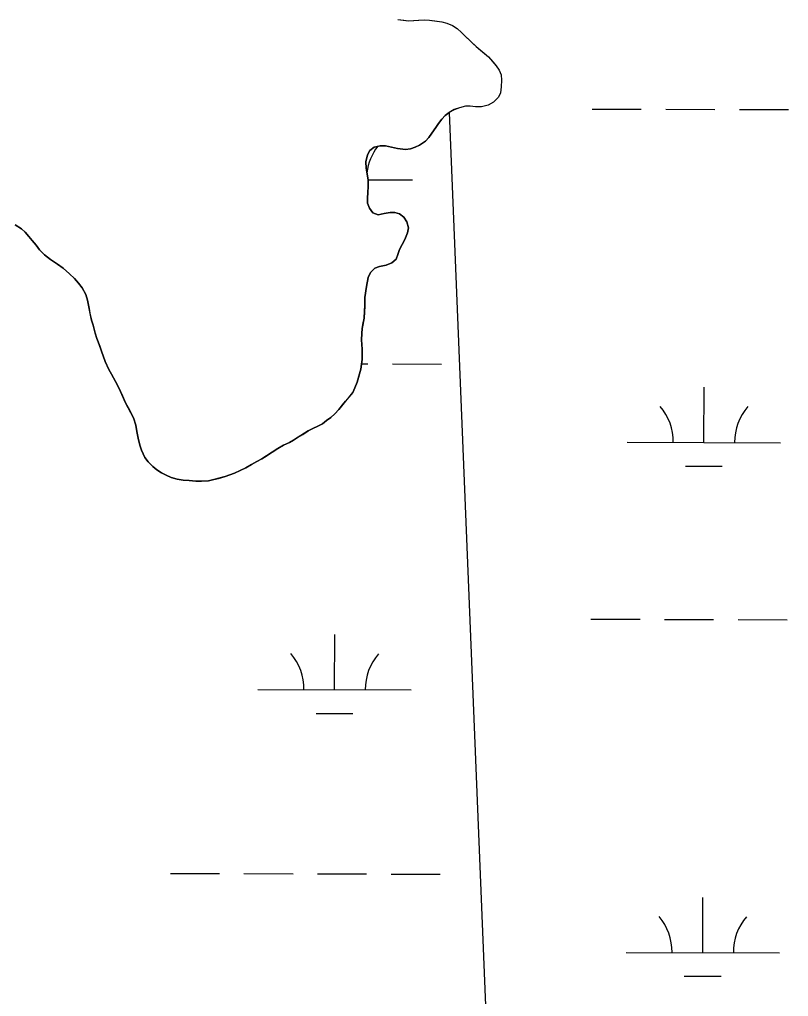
# Model space of a CAD drawing. Extents: x 3172297 to 3210190, y 958463 to 983887.
# Drawn here: x 3188336 to 3188838, y 976618 to 977255 of the extents above; entities that cross this region are included whole.
import ezdxf

# ---------------------------------------------------------------- set-up
doc = ezdxf.new("R2010")
doc.units = 0
for name, color, linetype in [('V-SITE-VEGE', 7, 'Continuous'), ('V-TOPO-SHOR', 7, 'Continuous'), ('V-WETL-SWMP', 7, 'Continuous')]:
    doc.layers.add(name, color=color, linetype=linetype)

msp = doc.modelspace()

# ---------------------------------------------------------------- linework, layer by layer
at = {"layer": 'V-SITE-VEGE'}
for p, q in [((3188583.08, 977255.32), (3188590.07, 977254.5)), ((3188590.07, 977254.5), (3188600.33, 977255.15)), ((3188600.33, 977255.15), (3188603.63, 977254.97)), ((3188603.63, 977254.97), (3188611.78, 977253.86)), ((3188611.78, 977253.86), (3188614.98, 977253.02)), ((3188614.98, 977253.02), (3188618.77, 977251.49)), ((3188618.77, 977251.49), (3188621.69, 977249.38)), ((3188621.69, 977249.38), (3188624.52, 977246.78)), ((3188624.52, 977246.78), (3188626.96, 977244.37)), ((3188626.96, 977244.37), (3188634.18, 977237.73)), ((3188634.18, 977237.73), (3188642.27, 977230.9)), ((3188642.27, 977230.9), (3188647.15, 977225.12)), ((3188647.15, 977225.12), (3188649.21, 977222.33)), ((3188649.21, 977222.33), (3188650.39, 977219.23)), ((3188650.39, 977219.23), (3188650.7, 977215.74)), ((3188650.7, 977215.74), (3188650.44, 977211.48)), ((3188649.98, 977207.6), (3188648.64, 977204.78)), ((3188650.44, 977211.48), (3188649.98, 977207.6)), ((3188642.09, 977199.5), (3188637.54, 977198.5)), ((3188645.56, 977201.46), (3188642.09, 977199.5)), ((3188648.64, 977204.78), (3188645.56, 977201.46)), ((3188616.63, 977194.68), (3188614.03, 977192.73)), ((3188619.91, 977196.55), (3188616.63, 977194.68)), ((3188623.39, 977197.83), (3188619.91, 977196.55)), ((3188627.17, 977198.72), (3188623.39, 977197.83)), ((3188630.17, 977198.74), (3188627.17, 977198.72)), ((3188633.66, 977198.38), (3188630.17, 977198.74)), ((3188637.54, 977198.5), (3188633.66, 977198.38)), ((3188609.7, 977187.56), (3188603.27, 977178.41)), ((3188611.81, 977190.39), (3188609.7, 977187.56)), ((3188614.03, 977192.73), (3188611.81, 977190.39)), ((3188601.05, 977176.07), (3188597.29, 977173.43)), ((3188603.27, 977178.41), (3188601.05, 977176.07)), ((3188564.85, 977169.92), (3188563.22, 977167.19)), ((3188567.55, 977172.16), (3188564.85, 977169.92)), ((3188571.61, 977173.06), (3188567.55, 977172.16)), ((3188575, 977172.89), (3188571.61, 977173.06)), ((3188578.98, 977172.14), (3188575, 977172.89)), ((3188582.87, 977171.2), (3188578.98, 977172.14)), ((3188588, 977170.65), (3188582.87, 977171.2)), ((3188591.4, 977171.06), (3188588, 977170.65)), ((3188594.3, 977172.05), (3188591.4, 977171.06)), ((3188597.29, 977173.43), (3188594.3, 977172.05)), ((3188563.22, 977167.19), (3188562.09, 977162.53)), ((3188562.09, 977162.53), (3188562.31, 977158.37)), ((3188562.31, 977158.37), (3188563.11, 977154.59)), ((3188563.11, 977154.59), (3188563.62, 977150.62)), ((3188563.62, 977150.62), (3188563.58, 977142.29)), ((3188563.58, 977142.29), (3188563.31, 977138.99)), ((3188563.31, 977138.99), (3188563.23, 977135.6)), ((3188563.23, 977135.6), (3188564.61, 977132.41)), ((3188564.61, 977132.41), (3188566.86, 977129.22)), ((3188566.86, 977129.22), (3188570.16, 977127.99)), ((3188574.23, 977128.79), (3188578.01, 977129.4)), ((3188578.01, 977129.4), (3188581.11, 977129.42)), ((3188581.11, 977129.42), (3188584.12, 977128.56)), ((3188570.16, 977127.99), (3188574.23, 977128.79)), ((3188584.12, 977128.56), (3188587.04, 977126.35)), ((3188587.04, 977126.35), (3188589, 977123.46)), ((3188589, 977123.46), (3188589.99, 977119.4)), ((3188337.53, 977118.88), (3188333.54, 977121.47)), ((3188340.06, 977116.67), (3188337.53, 977118.88)), ((3188342.41, 977113.88), (3188340.06, 977116.67)), ((3188589.99, 977119.4), (3188589.34, 977116.29)), ((3188344.46, 977111.18), (3188342.41, 977113.88)), ((3188347.1, 977108.09), (3188344.46, 977111.18)), ((3188587.72, 977111.92), (3188584.17, 977105.31)), ((3188589.34, 977116.29), (3188587.72, 977111.92)), ((3188349.25, 977105.1), (3188347.1, 977108.09)), ((3188352.67, 977101.92), (3188349.25, 977105.1)), ((3188584.17, 977105.31), (3188581.99, 977098.99)), ((3188356.56, 977098.85), (3188352.67, 977101.92)), ((3188361.14, 977095.88), (3188356.56, 977098.85)), ((3188581.99, 977098.99), (3188579.1, 977096.74)), ((3188364.74, 977093.09), (3188361.14, 977095.88)), ((3188368.84, 977089.53), (3188364.74, 977093.09)), ((3188568.17, 977093.28), (3188565.18, 977090.25)), ((3188571.17, 977094.27), (3188568.17, 977093.28)), ((3188575.42, 977095.17), (3188571.17, 977094.27)), ((3188579.1, 977096.74), (3188575.42, 977095.17)), ((3188372.15, 977086.45), (3188368.84, 977089.53)), ((3188374.79, 977083.46), (3188372.15, 977086.45)), ((3188563.75, 977087.14), (3188562.53, 977081.22)), ((3188565.18, 977090.25), (3188563.75, 977087.14)), ((3188377.13, 977080.28), (3188374.79, 977083.46)), ((3188379.58, 977076.04), (3188377.13, 977080.28)), ((3188562.53, 977081.22), (3188561.61, 977073.95)), ((3188380.58, 977072.26), (3188379.58, 977076.04)), ((3188383.28, 977059.2), (3188380.58, 977072.26)), ((3188561.61, 977073.95), (3188561.55, 977068.62)), ((3188561.55, 977068.62), (3188561.02, 977060.67)), ((3188384.27, 977055.91), (3188383.28, 977059.2)), ((3188561.02, 977060.67), (3188559.9, 977053.87)), ((3188385.57, 977050.88), (3188384.27, 977055.91)), ((3188559.9, 977053.87), (3188559.53, 977050.48)), ((3188392.19, 977032.31), (3188385.57, 977050.88)), ((3188559.53, 977050.48), (3188559.46, 977046.51)), ((3188559.46, 977046.51), (3188559.89, 977040.31)), ((3188559.89, 977040.31), (3188559.74, 977033.71)), ((3188559.74, 977033.71), (3188559.47, 977030.51)), ((3188396.21, 977024.1), (3188392.19, 977032.31)), ((3188558.91, 977027.41), (3188556.55, 977018.86)), ((3188559.47, 977030.51), (3188558.91, 977027.41)), ((3188398.86, 977019.37), (3188396.21, 977024.1)), ((3188402.2, 977012.8), (3188398.86, 977019.37)), ((3188555.12, 977015.08), (3188553.68, 977012.16)), ((3188556.55, 977018.86), (3188555.12, 977015.08)), ((3188405.54, 977005.46), (3188402.2, 977012.8)), ((3188551.09, 977008.95), (3188548.88, 977006.51)), ((3188553.68, 977012.16), (3188551.09, 977008.95)), ((3188410.65, 976995.51), (3188405.54, 977005.46)), ((3188548.88, 977006.51), (3188544.65, 977001.05)), ((3188412.13, 976990.87), (3188410.65, 976995.51)), ((3188539.35, 976995.78), (3188533.85, 976991.68)), ((3188542.05, 976998.13), (3188539.35, 976995.78)), ((3188544.65, 977001.05), (3188542.05, 976998.13)), ((3188412.94, 976986.71), (3188412.13, 976990.87)), ((3188533.85, 976991.68), (3188524.68, 976987.06)), ((3188413.64, 976982.35), (3188412.94, 976986.71)), ((3188524.68, 976987.06), (3188515.03, 976980.99)), ((3188414.74, 976977.7), (3188413.64, 976982.35)), ((3188415.93, 976974.51), (3188414.74, 976977.7)), ((3188508.55, 976977.74), (3188501.12, 976973.24)), ((3188512.33, 976979.42), (3188508.55, 976977.74)), ((3188515.03, 976980.99), (3188512.33, 976979.42)), ((3188418.09, 976969.78), (3188415.93, 976974.51)), ((3188501.12, 976973.24), (3188494.37, 976968.93)), ((3188420.24, 976966.79), (3188418.09, 976969.78)), ((3188423.17, 976963.81), (3188420.24, 976966.79)), ((3188425.9, 976961.69), (3188423.17, 976963.81)), ((3188494.37, 976968.93), (3188483.84, 976963.05)), ((3188428.91, 976959.77), (3188425.9, 976961.69)), ((3188431.93, 976958.15), (3188428.91, 976959.77)), ((3188435.33, 976956.62), (3188431.93, 976958.15)), ((3188470.41, 976957.23), (3188463.06, 976955.25)), ((3188473.41, 976958.32), (3188470.41, 976957.23)), ((3188476.5, 976959.51), (3188473.41, 976958.32)), ((3188483.84, 976963.05), (3188476.5, 976959.51)), ((3188439.21, 976955.48), (3188435.33, 976956.62)), ((3188443, 976955.02), (3188439.21, 976955.48)), ((3188451.24, 976954.3), (3188443, 976955.02)), ((3188454.92, 976954.23), (3188451.24, 976954.3)), ((3188459.48, 976954.55), (3188454.92, 976954.23)), ((3188463.06, 976955.25), (3188459.48, 976954.55))]:
    msp.add_line(p, q, dxfattribs=at)
at = {"layer": 'V-TOPO-SHOR'}
for points in [[(3188583.08, 977255.32), (3188586.96, 977254.86), (3188590.07, 977254.5), (3188593.26, 977254.71), (3188596.46, 977254.93), (3188600.33, 977255.15), (3188603.63, 977254.97), (3188607.12, 977254.51), (3188611.78, 977253.86), (3188614.98, 977253.02), (3188618.77, 977251.49), (3188621.69, 977249.38), (3188624.52, 977246.78), (3188626.96, 977244.37), (3188629.5, 977242.06), (3188631.93, 977239.75), (3188634.18, 977237.73), (3188637, 977235.33), (3188639.34, 977233.41), (3188642.27, 977230.9), (3188645.2, 977227.53), (3188647.15, 977225.12), (3188649.21, 977222.33), (3188650.39, 977219.23), (3188650.7, 977215.74), (3188650.44, 977211.48), (3188649.98, 977207.6), (3188648.64, 977204.78), (3188645.56, 977201.46), (3188642.09, 977199.5), (3188637.54, 977198.5), (3188633.66, 977198.38), (3188630.17, 977198.74), (3188627.17, 977198.72), (3188623.39, 977197.83), (3188619.91, 977196.54), (3188616.63, 977194.68), (3188614.03, 977192.73), (3188611.81, 977190.39)], [(3188611.81, 977190.39), (3188609.7, 977187.56), (3188607.78, 977184.83), (3188605.28, 977181.23), (3188603.27, 977178.41), (3188601.05, 977176.07), (3188597.29, 977173.43), (3188594.3, 977172.05), (3188591.4, 977171.06), (3188588, 977170.65), (3188582.87, 977171.2), (3188578.98, 977172.14), (3188575, 977172.89), (3188571.61, 977173.06), (3188567.55, 977172.16), (3188564.85, 977169.92), (3188563.22, 977167.19), (3188562.09, 977162.53), (3188562.31, 977158.37), (3188563.11, 977154.59), (3188563.62, 977150.62), (3188563.65, 977146.65), (3188563.58, 977142.29), (3188563.31, 977138.99), (3188563.23, 977135.6), (3188564.61, 977132.41), (3188566.86, 977129.22), (3188570.16, 977127.99), (3188574.23, 977128.79), (3188578.01, 977129.4), (3188581.11, 977129.42), (3188584.12, 977128.56), (3188587.04, 977126.35), (3188589, 977123.46), (3188589.99, 977119.4), (3188589.34, 977116.29), (3188587.72, 977111.92), (3188585.99, 977108.71), (3188584.18, 977105.31), (3188583.13, 977102.2), (3188581.99, 977098.99), (3188579.1, 977096.74), (3188575.42, 977095.17), (3188571.17, 977094.27), (3188568.17, 977093.28), (3188565.18, 977090.25), (3188563.75, 977087.14), (3188562.53, 977081.22), (3188561.61, 977073.95), (3188561.55, 977068.62), (3188561.37, 977065.32), (3188561.02, 977060.67), (3188560.56, 977057.56), (3188559.9, 977053.87), (3188559.53, 977050.48), (3188559.46, 977046.51), (3188559.68, 977043.5), (3188559.89, 977040.31), (3188559.82, 977036.72), (3188559.74, 977033.71), (3188559.47, 977030.51), (3188558.91, 977027.41), (3188557.68, 977022.85), (3188556.55, 977018.86), (3188555.12, 977015.08), (3188553.68, 977012.16), (3188551.09, 977008.95), (3188548.88, 977006.51), (3188546.95, 977004.07), (3188544.65, 977001.05), (3188542.05, 976998.13), (3188539.35, 976995.78), (3188536.65, 976993.83), (3188533.85, 976991.68), (3188530.38, 976989.91), (3188527.58, 976988.53), (3188524.68, 976987.06), (3188521.11, 976984.81), (3188517.73, 976982.65), (3188515.03, 976980.99), (3188512.33, 976979.42), (3188508.55, 976977.74), (3188504.89, 976975.49), (3188501.12, 976973.24), (3188497.84, 976971.08), (3188494.37, 976968.93), (3188491.08, 976967.16), (3188487.7, 976965.2), (3188483.84, 976963.05), (3188480.17, 976961.28), (3188476.5, 976959.51), (3188473.41, 976958.32), (3188470.41, 976957.24), (3188466.06, 976956.05), (3188463.06, 976955.25), (3188459.48, 976954.55), (3188454.92, 976954.23), (3188451.24, 976954.3), (3188446.97, 976954.66), (3188443, 976955.02), (3188439.21, 976955.48)], [(3188439.21, 976955.48), (3188435.33, 976956.62), (3188431.93, 976958.15), (3188428.91, 976959.77), (3188425.9, 976961.69), (3188423.17, 976963.81), (3188420.24, 976966.79), (3188418.09, 976969.78), (3188415.93, 976974.51), (3188414.74, 976977.7), (3188413.64, 976982.35), (3188412.94, 976986.71), (3188412.13, 976990.87), (3188410.65, 976995.51), (3188407.12, 977002.27), (3188405.54, 977005.46), (3188403.48, 977009.9), (3188402.2, 977012.8), (3188400.83, 977015.51), (3188398.86, 977019.37), (3188396.21, 977024.1), (3188394.64, 977027.19), (3188392.19, 977032.31), (3188389.72, 977039.08), (3188388.63, 977042.37), (3188386.75, 977047.4), (3188385.57, 977050.88), (3188384.27, 977055.91), (3188383.28, 977059.2), (3188382.29, 977063.84), (3188381.68, 977066.84), (3188380.58, 977072.26), (3188379.58, 977076.04), (3188377.13, 977080.28), (3188374.79, 977083.46), (3188372.15, 977086.45), (3188368.84, 977089.53), (3188364.74, 977093.09), (3188361.14, 977095.88), (3188356.56, 977098.85), (3188352.67, 977101.93), (3188349.25, 977105.1), (3188347.1, 977108.09), (3188344.46, 977111.18), (3188342.41, 977113.88), (3188340.06, 977116.67), (3188337.53, 977118.88), (3188333.54, 977121.47)]]:
    msp.add_lwpolyline(points, dxfattribs=at)
at = {"layer": 'V-WETL-SWMP'}
for p, q in [((3188709.85, 977196.92), (3188741.85, 977196.84)), ((3188757.85, 977196.8), (3188789.85, 977196.72)), ((3188805.85, 977196.68), (3188837.85, 977196.61)), ((3188563.59, 977150.85), (3188592.68, 977150.78)), ((3188559.5, 977030.79), (3188563.53, 977030.78)), ((3188579.53, 977030.74), (3188611.53, 977030.66)), ((3188782.72, 976979.5), (3188782.81, 977015.5)), ((3188732.72, 976979.62), (3188832.72, 976979.37)), ((3188770.69, 976964.1), (3188794.69, 976964.04)), ((3188709.03, 976864.25), (3188741.03, 976864.17)), ((3188757.03, 976864.13), (3188789.03, 976864.05)), ((3188805.03, 976864.01), (3188837.03, 976863.93)), ((3188541.85, 976818.23), (3188541.94, 976854.23)), ((3188491.85, 976818.35), (3188591.85, 976818.11)), ((3188529.82, 976802.83), (3188553.82, 976802.77)), ((3188434.71, 976698.42), (3188466.71, 976698.35)), ((3188482.71, 976698.31), (3188514.71, 976698.23)), ((3188530.71, 976698.19), (3188562.71, 976698.11)), ((3188578.71, 976698.07), (3188610.71, 976697.99)), ((3188781.9, 976646.82), (3188781.99, 976682.82)), ((3188731.9, 976646.95), (3188831.9, 976646.7)), ((3188769.86, 976631.42), (3188793.86, 976631.36))]:
    msp.add_line(p, q, dxfattribs=at)
for points in [[(3188583.08, 977255.32), (3188586.96, 977254.86), (3188590.07, 977254.5), (3188593.26, 977254.71), (3188596.46, 977254.93), (3188600.33, 977255.15), (3188603.63, 977254.97), (3188607.12, 977254.51), (3188611.78, 977253.86), (3188614.98, 977253.01), (3188618.77, 977251.49), (3188621.69, 977249.38), (3188624.52, 977246.78), (3188626.96, 977244.37), (3188629.5, 977242.06), (3188631.93, 977239.75), (3188634.18, 977237.73), (3188637, 977235.33), (3188639.34, 977233.41), (3188642.27, 977230.9), (3188645.2, 977227.53), (3188647.15, 977225.12), (3188649.2, 977222.33), (3188650.39, 977219.23), (3188650.7, 977215.74), (3188650.44, 977211.48), (3188649.98, 977207.6), (3188648.64, 977204.78), (3188645.56, 977201.46), (3188642.09, 977199.5), (3188637.54, 977198.5), (3188633.66, 977198.38), (3188630.17, 977198.74), (3188627.17, 977198.72), (3188623.39, 977197.83), (3188619.91, 977196.54), (3188616.63, 977194.68)], [(3188446.97, 976954.66), (3188451.24, 976954.3), (3188454.92, 976954.23), (3188459.48, 976954.55), (3188463.06, 976955.25), (3188466.06, 976956.05), (3188470.41, 976957.24), (3188473.41, 976958.32), (3188476.5, 976959.51), (3188480.17, 976961.28), (3188483.84, 976963.04), (3188487.7, 976965.2), (3188491.08, 976967.16), (3188494.37, 976968.93), (3188497.84, 976971.08), (3188501.12, 976973.24), (3188504.89, 976975.49), (3188508.56, 976977.75), (3188512.32, 976979.42), (3188515.03, 976980.99), (3188517.73, 976982.65), (3188521.11, 976984.81), (3188524.68, 976987.06), (3188527.58, 976988.53), (3188530.38, 976989.91), (3188533.85, 976991.68), (3188536.65, 976993.83), (3188539.35, 976995.78), (3188542.05, 976998.13), (3188544.65, 977001.05), (3188546.95, 977004.07), (3188548.88, 977006.51), (3188551.09, 977008.94), (3188553.68, 977012.16), (3188555.12, 977015.08), (3188556.55, 977018.87), (3188557.68, 977022.85), (3188558.91, 977027.41), (3188559.47, 977030.52), (3188559.74, 977033.71), (3188559.82, 977036.72), (3188559.89, 977040.31), (3188559.68, 977043.5), (3188559.46, 977046.51), (3188559.53, 977050.48), (3188559.9, 977053.87), (3188560.55, 977057.56), (3188561.02, 977060.67), (3188561.37, 977065.32), (3188561.55, 977068.62), (3188561.61, 977073.95), (3188562.53, 977081.22), (3188563.75, 977087.14), (3188565.18, 977090.25), (3188568.17, 977093.28), (3188571.17, 977094.27), (3188575.42, 977095.17), (3188579.1, 977096.74), (3188581.99, 977098.99), (3188583.13, 977102.2), (3188584.18, 977105.3), (3188585.99, 977108.71), (3188587.72, 977111.92), (3188589.33, 977116.29), (3188589.99, 977119.4), (3188589, 977123.46), (3188587.04, 977126.35), (3188584.12, 977128.56), (3188581.11, 977129.42), (3188578.01, 977129.4), (3188574.23, 977128.79), (3188570.17, 977127.99), (3188566.86, 977129.22), (3188564.61, 977132.41), (3188563.23, 977135.6), (3188563.31, 977138.99), (3188563.58, 977142.29), (3188563.65, 977146.65), (3188563.62, 977150.62), (3188563.11, 977154.59), (3188562.31, 977158.37), (3188562.09, 977162.53), (3188563.22, 977167.19), (3188564.85, 977169.92), (3188567.55, 977172.16), (3188571.61, 977173.06), (3188575, 977172.89), (3188578.98, 977172.14), (3188582.87, 977171.2), (3188588, 977170.65), (3188591.4, 977171.06), (3188594.3, 977172.05), (3188597.29, 977173.43), (3188601.05, 977176.07), (3188603.27, 977178.41), (3188605.28, 977181.23), (3188607.78, 977184.83), (3188609.7, 977187.56), (3188611.81, 977190.39), (3188614.03, 977192.73), (3188616.63, 977194.68)], [(3188616.63, 977194.68), (3188717.1, 974726.02)], [(3188333.54, 977121.47), (3188337.53, 977118.88), (3188340.07, 977116.67), (3188342.41, 977113.88), (3188344.46, 977111.18), (3188347.1, 977108.09), (3188349.25, 977105.1), (3188352.67, 977101.93), (3188356.56, 977098.85), (3188361.14, 977095.88), (3188364.74, 977093.09), (3188368.84, 977089.53), (3188372.15, 977086.45), (3188374.79, 977083.46), (3188377.14, 977080.28), (3188379.59, 977076.03), (3188380.58, 977072.26), (3188381.68, 977066.84), (3188382.28, 977063.84), (3188383.28, 977059.2), (3188384.27, 977055.91), (3188385.57, 977050.88), (3188386.75, 977047.4), (3188388.63, 977042.37), (3188389.72, 977039.08), (3188392.19, 977032.31), (3188394.64, 977027.19), (3188396.21, 977024.1), (3188398.86, 977019.37), (3188400.83, 977015.51), (3188402.2, 977012.8), (3188403.48, 977009.9), (3188405.54, 977005.46), (3188407.12, 977002.27), (3188410.65, 976995.51), (3188412.13, 976990.87), (3188412.94, 976986.71), (3188413.64, 976982.35), (3188414.74, 976977.7), (3188415.93, 976974.51), (3188418.09, 976969.78), (3188420.24, 976966.79), (3188423.17, 976963.81), (3188425.9, 976961.69), (3188428.91, 976959.77), (3188431.93, 976958.15), (3188435.33, 976956.62), (3188439.21, 976955.48), (3188443, 976955.02), (3188446.97, 976954.66)]]:
    msp.add_lwpolyline(points, dxfattribs=at)
for centre, start, end in [((3188597.92, 977151.24), 142.50961, 173.14343), ((3188727.48, 976980.11), 359.0865, 40.63016), ((3188837.97, 976979.84), 139.0865, 180.63016), ((3188486.61, 976818.84), 359.0865, 40.63016), ((3188597.1, 976818.57), 139.0865, 180.63016), ((3188726.66, 976647.44), 359.0865, 40.63016), ((3188837.15, 976647.16), 139.0865, 180.63016)]:
    msp.add_arc(centre, 35.25, start, end, dxfattribs=at)

doc.saveas('drawing.dxf')
